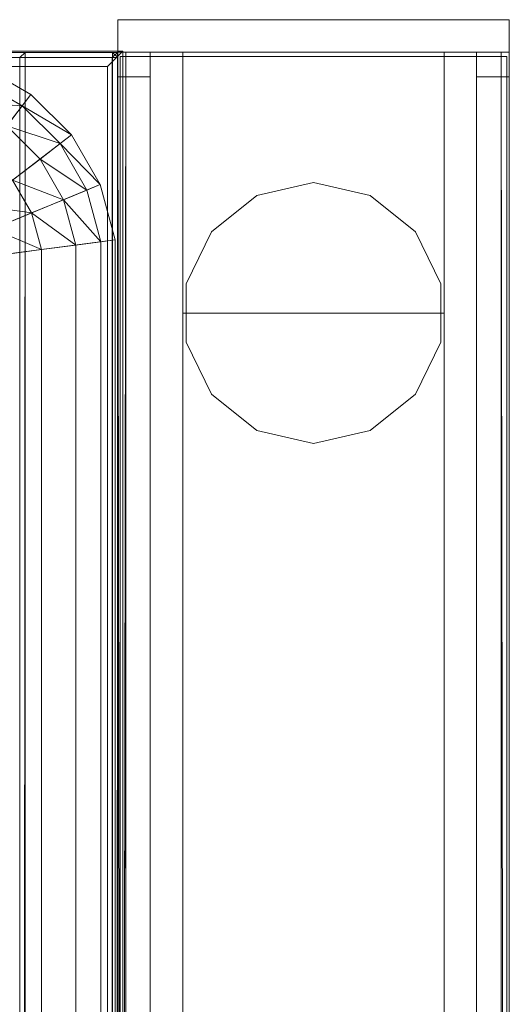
# Model space of a CAD drawing. Header units: inches. Extents: x 813 to 1305, y 19 to 194.
# Tile 875 of 875: x 1300.69 to 1304.44, y 183.42 to 190.98. Entities that reach past the tile are written whole.
import ezdxf

# ---------------------------------------------------------------- set-up
doc = ezdxf.new("R2010")
doc.units = ezdxf.units.IN
doc.header["$MEASUREMENT"] = 0
for name, color, linetype, true_color in [('CET color Grey2', 7, 'Continuous', 0x060606), ('CET color Grey59', 7, 'Continuous', 0x959796), ('CET color Grey80', 7, 'Continuous', 0xcbcdcc), ('CET color Grey98', 7, 'Continuous', 0xfafafa), ('CET color NavajoWhite4', 7, 'Continuous', 0x81775f)]:
    doc.layers.add(name, color=color, linetype=linetype, true_color=true_color)
doc.layers.add('CET Default', color=7, linetype='Continuous')

# ---------------------------------------------------------------- blocks, each defined once
blk = doc.blocks.new('*C264')
at = {"layer": 'CET color Grey2', "linetype": 'Continuous', "lineweight": 0}
for points, invisible_edges in [([(40, 2.5, 32.1525), (2, 2.5, 32.1525), (2, 2.5, 34.0275), (40, 2.5, 32.1525)], 4), ([(40, 2.5, 32.1525), (2, 2.5, 34.0275), (40, 2.5, 34.0275), (40, 2.5, 32.1525)], 9), ([(2, 2.5, 32.1525), (40, 2.5, 32.1525), (40, 0.5, 32.1525), (2, 2.5, 32.1525)], 4), ([(2, 2.5, 32.1525), (40, 0.5, 32.1525), (2, 0.5, 32.1525), (2, 2.5, 32.1525)], 9), ([(2, 0.5, 34.0275), (40, 0.5, 34.0275), (40, 2.5, 34.0275), (2, 0.5, 34.0275)], 4), ([(2, 0.5, 34.0275), (40, 2.5, 34.0275), (2, 2.5, 34.0275), (2, 0.5, 34.0275)], 9), ([(40, 2.5, 48.4213), (2, 2.5, 48.4213), (2, 2.5, 49.4213), (40, 2.5, 48.4213)], 4), ([(40, 2.5, 48.4213), (2, 2.5, 49.4213), (40, 2.5, 49.4213), (40, 2.5, 48.4213)], 9), ([(2, 2.5, 48.4213), (40, 2.5, 48.4213), (40, 0.5, 48.4213), (2, 2.5, 48.4213)], 4), ([(2, 2.5, 48.4213), (40, 0.5, 48.4213), (2, 0.5, 48.4213), (2, 2.5, 48.4213)], 9), ([(2, 0.5, 49.4213), (40, 0.5, 49.4213), (40, 2.5, 49.4213), (2, 0.5, 49.4213)], 4), ([(2, 0.5, 49.4213), (40, 2.5, 49.4213), (2, 2.5, 49.4213), (2, 0.5, 49.4213)], 9), ([(40, 2.5, 8.59), (2, 2.5, 8.59), (2, 2.5, 9.59), (40, 2.5, 8.59)], 4), ([(40, 2.5, 8.59), (2, 2.5, 9.59), (40, 2.5, 9.59), (40, 2.5, 8.59)], 9), ([(2, 2.5, 8.59), (40, 2.5, 8.59), (40, 0.5, 8.59), (2, 2.5, 8.59)], 4), ([(2, 2.5, 8.59), (40, 0.5, 8.59), (2, 0.5, 8.59), (2, 2.5, 8.59)], 9), ([(2, 0.5, 9.59), (40, 0.5, 9.59), (40, 2.5, 9.59), (2, 0.5, 9.59)], 4), ([(2, 0.5, 9.59), (40, 2.5, 9.59), (2, 2.5, 9.59), (2, 0.5, 9.59)], 9), ([(40, 2.5, 0.5), (2, 2.5, 0.5), (2, 2.5, 1.5), (40, 2.5, 0.5)], 4), ([(40, 2.5, 0.5), (2, 2.5, 1.5), (40, 2.5, 1.5), (40, 2.5, 0.5)], 9), ([(2, 2.5, 0.5), (40, 2.5, 0.5), (40, 0.5, 0.5), (2, 2.5, 0.5)], 4), ([(2, 2.5, 0.5), (40, 0.5, 0.5), (2, 0.5, 0.5), (2, 2.5, 0.5)], 9), ([(2, 0.5, 1.5), (40, 0.5, 1.5), (40, 2.5, 1.5), (2, 0.5, 1.5)], 4), ([(2, 0.5, 1.5), (40, 2.5, 1.5), (2, 2.5, 1.5), (2, 0.5, 1.5)], 9), ([(40, 0.5, 32.1525), (40, 2.5, 32.1525), (40, 2.5, 34.0275), (40, 0.5, 32.1525)], 4), ([(40, 0.5, 32.1525), (40, 2.5, 34.0275), (40, 0.5, 34.0275), (40, 0.5, 32.1525)], 9), ([(42, 2.5, 0.5), (40, 2.5, 0.5), (40, 2.5, 49.4213), (42, 2.5, 0.5)], 4), ([(42, 2.5, 0.5), (40, 2.5, 49.4213), (42, 2.5, 49.4213), (42, 2.5, 0.5)], 9), ([(40, 2.5, 0.5), (40, 0.5, 0.5), (40, 0.5, 49.4213), (40, 2.5, 0.5)], 4), ([(40, 2.5, 0.5), (40, 0.5, 49.4213), (40, 2.5, 49.4213), (40, 2.5, 0.5)], 9), ([(40, 2.5, 0.5), (42, 2.5, 0.5), (42, 0.5, 0.5), (40, 2.5, 0.5)], 4), ([(40, 2.5, 0.5), (42, 0.5, 0.5), (40, 0.5, 0.5), (40, 2.5, 0.5)], 9), ([(40, 0.5, 49.4213), (42, 0.5, 49.4213), (42, 2.5, 49.4213), (40, 0.5, 49.4213)], 4), ([(40, 0.5, 49.4213), (42, 2.5, 49.4213), (40, 2.5, 49.4213), (40, 0.5, 49.4213)], 9), ([(40, 0.5, 48.4213), (40, 2.5, 48.4213), (40, 2.5, 49.4213), (40, 0.5, 48.4213)], 4), ([(40, 0.5, 48.4213), (40, 2.5, 49.4213), (40, 0.5, 49.4213), (40, 0.5, 48.4213)], 9), ([(40, 0.5, 8.59), (40, 2.5, 8.59), (40, 2.5, 9.59), (40, 0.5, 8.59)], 4), ([(40, 0.5, 8.59), (40, 2.5, 9.59), (40, 0.5, 9.59), (40, 0.5, 8.59)], 9), ([(40, 0.5, 0.5), (40, 2.5, 0.5), (40, 2.5, 1.5), (40, 0.5, 0.5)], 4), ([(40, 0.5, 0.5), (40, 2.5, 1.5), (40, 0.5, 1.5), (40, 0.5, 0.5)], 9), ([(42, 0.5, 0.5), (42, 2.5, 0.5), (42, 2.5, 49.4213), (42, 0.5, 0.5)], 4), ([(42, 0.5, 0.5), (42, 2.5, 49.4213), (42, 0.5, 49.4213), (42, 0.5, 0.5)], 9), ([(39.3765, 2.2818, 0), (39.7775, 2.4749, 0), (41, 1.5, 0), (39.3765, 2.2818, 0)], 6), ([(41, 1.5, 0.5), (39.7775, 2.4749, 0.5), (39.3765, 2.2818, 0.5), (41, 1.5, 0.5)], 13), ([(39.3765, 2.2818, 0), (39.7775, 2.4749, 0.5), (39.7775, 2.4749, 0), (39.3765, 2.2818, 0)], 9), ([(39.3765, 2.2818, 0), (39.3765, 2.2818, 0.5), (39.7775, 2.4749, 0.5), (39.3765, 2.2818, 0)], 4), ([(39.7775, 2.4749, 0), (40.2226, 2.4749, 0), (41, 1.5, 0), (39.7775, 2.4749, 0)], 6), ([(41, 1.5, 0.5), (40.2226, 2.4749, 0.5), (39.7775, 2.4749, 0.5), (41, 1.5, 0.5)], 13), ([(39.7775, 2.4749, 0), (40.2226, 2.4749, 0.5), (40.2226, 2.4749, 0), (39.7775, 2.4749, 0)], 9), ([(39.7775, 2.4749, 0), (39.7775, 2.4749, 0.5), (40.2226, 2.4749, 0.5), (39.7775, 2.4749, 0)], 4), ([(40.2226, 2.4749, 0), (40.6235, 2.2818, 0), (41, 1.5, 0), (40.2226, 2.4749, 0)], 6), ([(41, 1.5, 0.5), (40.6235, 2.2818, 0.5), (40.2226, 2.4749, 0.5), (41, 1.5, 0.5)], 13), ([(40.2226, 2.4749, 0), (40.6235, 2.2818, 0.5), (40.6235, 2.2818, 0), (40.2226, 2.4749, 0)], 9), ([(40.2226, 2.4749, 0), (40.2226, 2.4749, 0.5), (40.6235, 2.2818, 0.5), (40.2226, 2.4749, 0)], 4), ([(39.0991, 1.9339, 0), (39.3765, 2.2818, 0), (41, 1.5, 0), (39.0991, 1.9339, 0)], 6), ([(41, 1.5, 0.5), (39.3765, 2.2818, 0.5), (39.0991, 1.9339, 0.5), (41, 1.5, 0.5)], 13), ([(39.0991, 1.9339, 0), (39.3765, 2.2818, 0.5), (39.3765, 2.2818, 0), (39.0991, 1.9339, 0)], 9), ([(39.0991, 1.9339, 0), (39.0991, 1.9339, 0.5), (39.3765, 2.2818, 0.5), (39.0991, 1.9339, 0)], 4), ([(40.6235, 2.2818, 0), (40.901, 1.9339, 0), (41, 1.5, 0), (40.6235, 2.2818, 0)], 4), ([(41, 1.5, 0.5), (40.901, 1.9339, 0.5), (40.6235, 2.2818, 0.5), (41, 1.5, 0.5)], 4), ([(40.6235, 2.2818, 0), (40.901, 1.9339, 0.5), (40.901, 1.9339, 0), (40.6235, 2.2818, 0)], 9), ([(40.6235, 2.2818, 0), (40.6235, 2.2818, 0.5), (40.901, 1.9339, 0.5), (40.6235, 2.2818, 0)], 4), ([(39, 1.5, 0), (39.0991, 1.9339, 0), (41, 1.5, 0), (39, 1.5, 0)], 6), ([(41, 1.5, 0.5), (39.0991, 1.9339, 0.5), (39, 1.5, 0.5), (41, 1.5, 0.5)], 13), ([(39, 1.5, 0), (39.0991, 1.9339, 0.5), (39.0991, 1.9339, 0), (39, 1.5, 0)], 9), ([(39, 1.5, 0), (39, 1.5, 0.5), (39.0991, 1.9339, 0.5), (39, 1.5, 0)], 4), ([(40.901, 1.9339, 0), (41, 1.5, 0.5), (41, 1.5, 0), (40.901, 1.9339, 0)], 9), ([(40.901, 1.9339, 0), (40.901, 1.9339, 0.5), (41, 1.5, 0.5), (40.901, 1.9339, 0)], 4), ([(39.0991, 1.0661, 0), (39, 1.5, 0), (41, 1.5, 0), (39.0991, 1.0661, 0)], 6), ([(41, 1.5, 0.5), (39, 1.5, 0.5), (39.0991, 1.0661, 0.5), (41, 1.5, 0.5)], 13), ([(39.0991, 1.0661, 0), (39, 1.5, 0.5), (39, 1.5, 0), (39.0991, 1.0661, 0)], 9), ([(39.0991, 1.0661, 0), (39.0991, 1.0661, 0.5), (39, 1.5, 0.5), (39.0991, 1.0661, 0)], 4), ([(39.3765, 0.7182, 0), (39.0991, 1.0661, 0), (41, 1.5, 0), (39.3765, 0.7182, 0)], 6), ([(41, 1.5, 0.5), (39.0991, 1.0661, 0.5), (39.3765, 0.7182, 0.5), (41, 1.5, 0.5)], 13), ([(39.7775, 0.5251, 0), (39.3765, 0.7182, 0), (41, 1.5, 0), (39.7775, 0.5251, 0)], 6), ([(41, 1.5, 0.5), (39.3765, 0.7182, 0.5), (39.7775, 0.5251, 0.5), (41, 1.5, 0.5)], 13), ([(40.2226, 0.5251, 0), (39.7775, 0.5251, 0), (41, 1.5, 0), (40.2226, 0.5251, 0)], 6), ([(41, 1.5, 0.5), (39.7775, 0.5251, 0.5), (40.2226, 0.5251, 0.5), (41, 1.5, 0.5)], 13), ([(40.6235, 0.7182, 0), (40.2226, 0.5251, 0), (41, 1.5, 0), (40.6235, 0.7182, 0)], 6), ([(41, 1.5, 0.5), (40.2226, 0.5251, 0.5), (40.6235, 0.7182, 0.5), (41, 1.5, 0.5)], 13), ([(40.901, 1.0661, 0), (40.6235, 0.7182, 0), (41, 1.5, 0), (40.901, 1.0661, 0)], 2), ([(41, 1.5, 0.5), (40.6235, 0.7182, 0.5), (40.901, 1.0661, 0.5), (41, 1.5, 0.5)], 9), ([(41, 1.5, 0), (41, 1.5, 0.5), (40.901, 1.0661, 0.5), (41, 1.5, 0)], 4), ([(41, 1.5, 0), (40.901, 1.0661, 0.5), (40.901, 1.0661, 0), (41, 1.5, 0)], 9), ([(39.3765, 0.7182, 0), (39.0991, 1.0661, 0.5), (39.0991, 1.0661, 0), (39.3765, 0.7182, 0)], 9), ([(39.3765, 0.7182, 0), (39.3765, 0.7182, 0.5), (39.0991, 1.0661, 0.5), (39.3765, 0.7182, 0)], 4), ([(40.901, 1.0661, 0), (40.6235, 0.7182, 0.5), (40.6235, 0.7182, 0), (40.901, 1.0661, 0)], 9), ([(40.901, 1.0661, 0), (40.901, 1.0661, 0.5), (40.6235, 0.7182, 0.5), (40.901, 1.0661, 0)], 4), ([(39.7775, 0.5251, 0), (39.3765, 0.7182, 0.5), (39.3765, 0.7182, 0), (39.7775, 0.5251, 0)], 9), ([(39.7775, 0.5251, 0), (39.7775, 0.5251, 0.5), (39.3765, 0.7182, 0.5), (39.7775, 0.5251, 0)], 4), ([(40.6235, 0.7182, 0), (40.2226, 0.5251, 0.5), (40.2226, 0.5251, 0), (40.6235, 0.7182, 0)], 9), ([(40.6235, 0.7182, 0), (40.6235, 0.7182, 0.5), (40.2226, 0.5251, 0.5), (40.6235, 0.7182, 0)], 4), ([(2, 0.5, 32.1525), (40, 0.5, 32.1525), (40, 0.5, 34.0275), (2, 0.5, 32.1525)], 4), ([(2, 0.5, 32.1525), (40, 0.5, 34.0275), (2, 0.5, 34.0275), (2, 0.5, 32.1525)], 9), ([(2, 0.5, 48.4213), (40, 0.5, 48.4213), (40, 0.5, 49.4213), (2, 0.5, 48.4213)], 4), ([(2, 0.5, 48.4213), (40, 0.5, 49.4213), (2, 0.5, 49.4213), (2, 0.5, 48.4213)], 9), ([(2, 0.5, 8.59), (40, 0.5, 8.59), (40, 0.5, 9.59), (2, 0.5, 8.59)], 4), ([(2, 0.5, 8.59), (40, 0.5, 9.59), (2, 0.5, 9.59), (2, 0.5, 8.59)], 9), ([(2, 0.5, 0.5), (40, 0.5, 0.5), (40, 0.5, 1.5), (2, 0.5, 0.5)], 4), ([(2, 0.5, 0.5), (40, 0.5, 1.5), (2, 0.5, 1.5), (2, 0.5, 0.5)], 9), ([(40.2226, 0.5251, 0), (39.7775, 0.5251, 0.5), (39.7775, 0.5251, 0), (40.2226, 0.5251, 0)], 9), ([(40.2226, 0.5251, 0), (40.2226, 0.5251, 0.5), (39.7775, 0.5251, 0.5), (40.2226, 0.5251, 0)], 4), ([(40, 0.5, 0.5), (42, 0.5, 0.5), (42, 0.5, 49.4213), (40, 0.5, 0.5)], 4), ([(40, 0.5, 0.5), (42, 0.5, 49.4213), (40, 0.5, 49.4213), (40, 0.5, 0.5)], 9)]:
    blk.add_3dface(points, dxfattribs=dict(at, invisible_edges=invisible_edges))
at = {"layer": 'CET color Grey98', "linetype": 'Continuous', "lineweight": 0}
for points, invisible_edges in [([(-41.9687, 0.0197, 49.5), (41.9688, 0.0197, 49.5), (41.9688, 2.9803, 49.5), (-41.9687, 0.0197, 49.5)], 4), ([(-41.9687, 0.0197, 49.5), (41.9688, 2.9803, 49.5), (-41.9687, 2.9803, 49.5), (-41.9687, 0.0197, 49.5)], 9), ([(-41.9687, 2.9803, 49.5), (41.9688, 2.9803, 49.5), (41.9688, 2.9803, 49.25), (-41.9687, 2.9803, 49.5)], 4), ([(-41.9687, 2.9803, 49.5), (41.9688, 2.9803, 49.25), (-41.9687, 2.9803, 49.25), (-41.9687, 2.9803, 49.5)], 9), ([(-41.9687, 2.9803, 49.25), (41.9688, 2.9803, 49.25), (41.9688, 0.0197, 49.25), (-41.9687, 2.9803, 49.25)], 4), ([(-41.9687, 2.9803, 49.25), (41.9688, 0.0197, 49.25), (-41.9687, 0.0197, 49.25), (-41.9687, 2.9803, 49.25)], 9), ([(42, 3, 0.5625), (0, 3, 0.5625), (0, 3, 0.8675), (42, 3, 0.5625)], 4), ([(42, 3, 0.5625), (0, 3, 0.8675), (42, 3, 0.8675), (42, 3, 0.5625)], 9), ([(42, 3, 0.8675), (0, 3, 0.8675), (0, 2.9375, 0.93), (42, 3, 0.8675)], 4), ([(42, 3, 0.8675), (0, 2.9375, 0.93), (42, 2.9375, 0.93), (42, 3, 0.8675)], 9), ([(41.8125, 3, 1.1525), (0.1875, 3, 32.9025), (41.8125, 3, 32.9025), (41.8125, 3, 1.1525)], 9), ([(41.8125, 3, 1.1525), (0.1875, 3, 1.1525), (0.1875, 3, 32.9025), (41.8125, 3, 1.1525)], 4), ([(41.8125, 3, 33.1525), (0.1875, 3, 48.9025), (41.8125, 3, 48.9025), (41.8125, 3, 33.1525)], 9), ([(41.8125, 3, 33.1525), (0.1875, 3, 33.1525), (0.1875, 3, 48.9025), (41.8125, 3, 33.1525)], 4), ([(41.8125, 2.75, 1.09), (41.8125, 3, 32.9025), (41.8125, 2.9375, 32.965), (41.8125, 2.75, 1.09)], 13), ([(41.8125, 2.75, 1.09), (41.8125, 3, 1.1525), (41.8125, 3, 32.9025), (41.8125, 2.75, 1.09)], 13), ([(41.8125, 2.75, 1.09), (41.8125, 2.9375, 1.09), (41.8125, 3, 1.1525), (41.8125, 2.75, 1.09)], 4), ([(41.8125, 2.75, 33.09), (41.8125, 3, 48.9025), (41.8125, 2.9375, 48.965), (41.8125, 2.75, 33.09)], 13), ([(41.8125, 2.75, 33.09), (41.8125, 3, 33.1525), (41.8125, 3, 48.9025), (41.8125, 2.75, 33.09)], 13), ([(41.8125, 2.75, 33.09), (41.8125, 2.9375, 33.09), (41.8125, 3, 33.1525), (41.8125, 2.75, 33.09)], 4), ([(42, 2.9375, 0.93), (0, 2.9375, 0.93), (0, 2.75, 0.93), (42, 2.9375, 0.93)], 4), ([(42, 2.9375, 0.93), (0, 2.75, 0.93), (42, 2.75, 0.93), (42, 2.9375, 0.93)], 9), ([(42, 2.75, 0.5), (0, 2.75, 0.5), (0, 2.9375, 0.5), (42, 2.75, 0.5)], 4), ([(42, 2.75, 0.5), (0, 2.9375, 0.5), (42, 2.9375, 0.5), (42, 2.75, 0.5)], 9), ([(41.8125, 2.75, 1.09), (0.1875, 2.9375, 1.09), (41.8125, 2.9375, 1.09), (41.8125, 2.75, 1.09)], 9), ([(41.8125, 2.75, 1.09), (0.1875, 2.75, 1.09), (0.1875, 2.9375, 1.09), (41.8125, 2.75, 1.09)], 4), ([(41.8125, 2.9375, 32.965), (0.1875, 2.75, 32.965), (41.8125, 2.75, 32.965), (41.8125, 2.9375, 32.965)], 9), ([(41.8125, 2.9375, 32.965), (0.1875, 2.9375, 32.965), (0.1875, 2.75, 32.965), (41.8125, 2.9375, 32.965)], 4), ([(41.8125, 2.75, 33.09), (0.1875, 2.9375, 33.09), (41.8125, 2.9375, 33.09), (41.8125, 2.75, 33.09)], 9), ([(41.8125, 2.75, 33.09), (0.1875, 2.75, 33.09), (0.1875, 2.9375, 33.09), (41.8125, 2.75, 33.09)], 4), ([(41.8125, 2.9375, 48.965), (0.1875, 2.75, 48.965), (41.8125, 2.75, 48.965), (41.8125, 2.9375, 48.965)], 9), ([(41.8125, 2.9375, 48.965), (0.1875, 2.9375, 48.965), (0.1875, 2.75, 48.965), (41.8125, 2.9375, 48.965)], 4), ([(41.8125, 2.75, 1.09), (41.8125, 2.9375, 32.965), (41.8125, 2.75, 32.965), (41.8125, 2.75, 1.09)], 9), ([(41.8125, 2.75, 33.09), (41.8125, 2.9375, 48.965), (41.8125, 2.75, 48.965), (41.8125, 2.75, 33.09)], 9), ([(42, 2.75, 0.93), (0, 2.75, 0.93), (0, 2.75, 0.5), (42, 2.75, 0.93)], 4), ([(42, 2.75, 0.93), (0, 2.75, 0.5), (42, 2.75, 0.5), (42, 2.75, 0.93)], 9), ([(41.8125, 2.75, 32.965), (0.1875, 2.75, 1.09), (41.8125, 2.75, 1.09), (41.8125, 2.75, 32.965)], 9), ([(41.8125, 2.75, 32.965), (0.1875, 2.75, 32.965), (0.1875, 2.75, 1.09), (41.8125, 2.75, 32.965)], 4), ([(41.8125, 2.75, 48.965), (0.1875, 2.75, 33.09), (41.8125, 2.75, 33.09), (41.8125, 2.75, 48.965)], 9), ([(41.8125, 2.75, 48.965), (0.1875, 2.75, 48.965), (0.1875, 2.75, 33.09), (41.8125, 2.75, 48.965)], 4), ([(0, 0.0625, 0.93), (42, 0.0625, 0.93), (42, 0.25, 0.93), (0, 0.0625, 0.93)], 4), ([(0, 0.0625, 0.93), (42, 0.25, 0.93), (0, 0.25, 0.93), (0, 0.0625, 0.93)], 9), ([(0, 0.25, 0.93), (42, 0.25, 0.93), (42, 0.25, 0.5), (0, 0.25, 0.93)], 4), ([(0, 0.25, 0.93), (42, 0.25, 0.5), (0, 0.25, 0.5), (0, 0.25, 0.93)], 9), ([(0, 0.25, 0.5), (42, 0.25, 0.5), (42, 0.0625, 0.5), (0, 0.25, 0.5)], 4), ([(0, 0.25, 0.5), (42, 0.0625, 0.5), (0, 0.0625, 0.5), (0, 0.25, 0.5)], 9), ([(0.1875, 0.25, 1.09), (41.8125, 0.0625, 1.09), (0.1875, 0.0625, 1.09), (0.1875, 0.25, 1.09)], 9), ([(0.1875, 0.25, 1.09), (41.8125, 0.25, 1.09), (41.8125, 0.0625, 1.09), (0.1875, 0.25, 1.09)], 4), ([(0.1875, 0.0625, 32.965), (41.8125, 0.25, 32.965), (0.1875, 0.25, 32.965), (0.1875, 0.0625, 32.965)], 9), ([(0.1875, 0.0625, 32.965), (41.8125, 0.0625, 32.965), (41.8125, 0.25, 32.965), (0.1875, 0.0625, 32.965)], 4), ([(0.1875, 0.25, 32.965), (41.8125, 0.25, 1.09), (0.1875, 0.25, 1.09), (0.1875, 0.25, 32.965)], 9), ([(0.1875, 0.25, 32.965), (41.8125, 0.25, 32.965), (41.8125, 0.25, 1.09), (0.1875, 0.25, 32.965)], 4), ([(0.1875, 0.25, 33.09), (41.8125, 0.0625, 33.09), (0.1875, 0.0625, 33.09), (0.1875, 0.25, 33.09)], 9), ([(0.1875, 0.25, 33.09), (41.8125, 0.25, 33.09), (41.8125, 0.0625, 33.09), (0.1875, 0.25, 33.09)], 4), ([(0.1875, 0.0625, 48.965), (41.8125, 0.25, 48.965), (0.1875, 0.25, 48.965), (0.1875, 0.0625, 48.965)], 9), ([(0.1875, 0.0625, 48.965), (41.8125, 0.0625, 48.965), (41.8125, 0.25, 48.965), (0.1875, 0.0625, 48.965)], 4), ([(0.1875, 0.25, 48.965), (41.8125, 0.25, 33.09), (0.1875, 0.25, 33.09), (0.1875, 0.25, 48.965)], 9), ([(0.1875, 0.25, 48.965), (41.8125, 0.25, 48.965), (41.8125, 0.25, 33.09), (0.1875, 0.25, 48.965)], 4), ([(41.8125, 0, 1.1525), (41.8125, 0.0625, 1.09), (41.8125, 0.25, 1.09), (41.8125, 0, 1.1525)], 4), ([(41.8125, 0, 32.9025), (41.8125, 0, 1.1525), (41.8125, 0.25, 1.09), (41.8125, 0, 32.9025)], 6), ([(41.8125, 0.0625, 32.965), (41.8125, 0, 32.9025), (41.8125, 0.25, 1.09), (41.8125, 0.0625, 32.965)], 6), ([(41.8125, 0.25, 32.965), (41.8125, 0.0625, 32.965), (41.8125, 0.25, 1.09), (41.8125, 0.25, 32.965)], 2), ([(41.8125, 0, 33.1525), (41.8125, 0.0625, 33.09), (41.8125, 0.25, 33.09), (41.8125, 0, 33.1525)], 4), ([(41.8125, 0, 48.9025), (41.8125, 0, 33.1525), (41.8125, 0.25, 33.09), (41.8125, 0, 48.9025)], 6), ([(41.8125, 0.0625, 48.965), (41.8125, 0, 48.9025), (41.8125, 0.25, 33.09), (41.8125, 0.0625, 48.965)], 6), ([(41.8125, 0.25, 48.965), (41.8125, 0.0625, 48.965), (41.8125, 0.25, 33.09), (41.8125, 0.25, 48.965)], 2), ([(-41.9687, 0.0197, 49.25), (41.9688, 0.0197, 49.25), (41.9688, 0.0197, 49.5), (-41.9687, 0.0197, 49.25)], 4), ([(-41.9687, 0.0197, 49.25), (41.9688, 0.0197, 49.5), (-41.9687, 0.0197, 49.5), (-41.9687, 0.0197, 49.25)], 9), ([(0, 0, 0.8675), (42, 0, 0.8675), (42, 0.0625, 0.93), (0, 0, 0.8675)], 4), ([(0, 0, 0.8675), (42, 0.0625, 0.93), (0, 0.0625, 0.93), (0, 0, 0.8675)], 9), ([(0, 0.0625, 0.5), (42, 0.0625, 0.5), (42, 0, 0.5625), (0, 0.0625, 0.5)], 4), ([(0, 0.0625, 0.5), (42, 0, 0.5625), (0, 0, 0.5625), (0, 0.0625, 0.5)], 9), ([(0, 0, 0.5625), (42, 0, 0.5625), (42, 0, 0.8675), (0, 0, 0.5625)], 4), ([(0, 0, 0.5625), (42, 0, 0.8675), (0, 0, 0.8675), (0, 0, 0.5625)], 9), ([(0.1875, 0.0625, 1.09), (41.8125, 0, 1.1525), (0.1875, 0, 1.1525), (0.1875, 0.0625, 1.09)], 9), ([(0.1875, 0.0625, 1.09), (41.8125, 0.0625, 1.09), (41.8125, 0, 1.1525), (0.1875, 0.0625, 1.09)], 4), ([(0.1875, 0, 32.9025), (41.8125, 0.0625, 32.965), (0.1875, 0.0625, 32.965), (0.1875, 0, 32.9025)], 9), ([(0.1875, 0, 32.9025), (41.8125, 0, 32.9025), (41.8125, 0.0625, 32.965), (0.1875, 0, 32.9025)], 4), ([(0.1875, 0.0625, 33.09), (41.8125, 0, 33.1525), (0.1875, 0, 33.1525), (0.1875, 0.0625, 33.09)], 9), ([(0.1875, 0.0625, 33.09), (41.8125, 0.0625, 33.09), (41.8125, 0, 33.1525), (0.1875, 0.0625, 33.09)], 4), ([(0.1875, 0, 1.1525), (41.8125, 0, 1.1525), (41.8125, 0, 32.9025), (0.1875, 0, 1.1525)], 4), ([(0.1875, 0, 33.1525), (41.8125, 0, 48.9025), (0.1875, 0, 48.9025), (0.1875, 0, 33.1525)], 9), ([(0.1875, 0, 33.1525), (41.8125, 0, 33.1525), (41.8125, 0, 48.9025), (0.1875, 0, 33.1525)], 4), ([(0.1875, 0, 1.1525), (41.8125, 0, 32.9025), (0.1875, 0, 32.9025), (0.1875, 0, 1.1525)], 9)]:
    blk.add_3dface(points, dxfattribs=dict(at, invisible_edges=invisible_edges))
for points in [[(42, 2.9375, 0.5), (0, 2.9375, 0.5), (0, 3, 0.5625), (42, 2.9375, 0.5)], [(42, 2.9375, 0.5), (0, 3, 0.5625), (42, 3, 0.5625), (42, 2.9375, 0.5)], [(41.8125, 2.9375, 1.09), (0.1875, 3, 1.1525), (41.8125, 3, 1.1525), (41.8125, 2.9375, 1.09)], [(41.8125, 2.9375, 1.09), (0.1875, 2.9375, 1.09), (0.1875, 3, 1.1525), (41.8125, 2.9375, 1.09)], [(41.8125, 3, 32.9025), (0.1875, 2.9375, 32.965), (41.8125, 2.9375, 32.965), (41.8125, 3, 32.9025)], [(41.8125, 3, 32.9025), (0.1875, 3, 32.9025), (0.1875, 2.9375, 32.965), (41.8125, 3, 32.9025)], [(41.8125, 2.9375, 33.09), (0.1875, 3, 33.1525), (41.8125, 3, 33.1525), (41.8125, 2.9375, 33.09)], [(41.8125, 2.9375, 33.09), (0.1875, 2.9375, 33.09), (0.1875, 3, 33.1525), (41.8125, 2.9375, 33.09)], [(41.8125, 3, 48.9025), (0.1875, 2.9375, 48.965), (41.8125, 2.9375, 48.965), (41.8125, 3, 48.9025)], [(41.8125, 3, 48.9025), (0.1875, 3, 48.9025), (0.1875, 2.9375, 48.965), (41.8125, 3, 48.9025)], [(0.1875, 0, 48.9025), (41.8125, 0.0625, 48.965), (0.1875, 0.0625, 48.965), (0.1875, 0, 48.9025)], [(0.1875, 0, 48.9025), (41.8125, 0, 48.9025), (41.8125, 0.0625, 48.965), (0.1875, 0, 48.9025)]]:
    blk.add_3dface(points, dxfattribs=at)
blk = doc.blocks.new('*C274')
at = {"layer": 'CET Default', "linetype": 'Continuous', "lineweight": 0, "rotation": 89.9999999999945}
blk.add_blockref('*C264', (505.7222, 961.8549), dxfattribs=at)
blk = doc.blocks.new('*C291')
at = {"layer": 'CET color Grey98', "linetype": 'Continuous', "lineweight": 0}
for points, invisible_edges in [([(0, 3, 49.5), (0.25, 3, 49.5), (0, 3, 0.5), (0, 3, 49.5)], 2), ([(0.25, 3, 49.5), (0.25, 3, 0.5), (0, 3, 0.5), (0.25, 3, 49.5)], 4), ([(0, 0, 49.5), (0, 3, 49.5), (0, 0, 0.5), (0, 0, 49.5)], 2), ([(0, 3, 49.5), (0, 3, 0.5), (0, 0, 0.5), (0, 3, 49.5)], 4), ([(0, 0, 0.5), (0.25, 3, 0.5), (0.25, 0, 0.5), (0, 0, 0.5)], 9), ([(0, 0, 0.5), (0, 3, 0.5), (0.25, 3, 0.5), (0, 0, 0.5)], 4), ([(0.25, 3, 49.5), (0, 3, 49.5), (0, 0, 49.5), (0.25, 3, 49.5)], 4), ([(0.25, 0, 49.5), (0.25, 3, 49.5), (0, 0, 49.5), (0.25, 0, 49.5)], 2), ([(0.25, 3, 49.5), (0.25, 0, 49.5), (0.25, 3, 0.5), (0.25, 3, 49.5)], 2), ([(0.25, 0, 49.5), (0.25, 0, 0.5), (0.25, 3, 0.5), (0.25, 0, 49.5)], 4), ([(0.25, 0, 49.5), (0, 0, 49.5), (0.25, 0, 0.5), (0.25, 0, 49.5)], 2), ([(0, 0, 49.5), (0, 0, 0.5), (0.25, 0, 0.5), (0, 0, 49.5)], 4)]:
    blk.add_3dface(points, dxfattribs=dict(at, invisible_edges=invisible_edges))
blk = doc.blocks.new('*C292')
at = {"layer": 'CET Default', "linetype": 'Continuous', "lineweight": 0, "rotation": 89.9999999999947}
blk.add_blockref('*C291', (505.7222, 1003.8549), dxfattribs=at)
blk = doc.blocks.new('*C239')
at = {"layer": 'CET color Grey80', "linetype": 'Continuous', "lineweight": 0}
for points, invisible_edges in [([(0.001, 15.92, 1.341), (0.001, 15.92, 27.964), (0.041, 15.96, 27.924), (0.001, 15.92, 1.341)], 4), ([(0.001, 15.92, 1.341), (0.041, 15.96, 27.924), (0.041, 15.96, 1.381), (0.001, 15.92, 1.341)], 9), ([(0.001, 15.92, 27.964), (59.959, 15.92, 27.964), (59.919, 15.96, 27.924), (0.001, 15.92, 27.964)], 4), ([(0.001, 15.92, 27.964), (59.919, 15.96, 27.924), (0.041, 15.96, 27.924), (0.001, 15.92, 27.964)], 9), ([(0.041, 0.041, 1.34), (0.041, 15.919, 1.34), (0.001, 15.959, 1.3), (0.041, 0.041, 1.34)], 4), ([(0.041, 0.041, 1.34), (0.001, 15.959, 1.3), (0.001, 0.001, 1.3), (0.041, 0.041, 1.34)], 9), ([(0.001, 0.001, 1.3), (0.001, 15.959, 1.3), (0.001, 15.959, 0.63), (0.001, 0.001, 1.3)], 4), ([(0.001, 0.001, 1.3), (0.001, 15.959, 0.63), (0.001, 0.001, 0.63), (0.001, 0.001, 1.3)], 9), ([(0.001, 0.001, 0.63), (0.001, 15.959, 0.63), (0.041, 15.919, 0.59), (0.001, 0.001, 0.63)], 4), ([(0.041, 15.919, 1.34), (59.959, 15.959, 1.3), (0.001, 15.959, 1.3), (0.041, 15.919, 1.34)], 9), ([(0.001, 15.959, 1.3), (59.959, 15.959, 1.3), (59.959, 15.959, 0.63), (0.001, 15.959, 1.3)], 4), ([(0.001, 15.959, 1.3), (59.959, 15.959, 0.63), (0.001, 15.959, 0.63), (0.001, 15.959, 1.3)], 9), ([(0.001, 15.959, 0.63), (59.959, 15.959, 0.63), (59.919, 15.919, 0.59), (0.001, 15.959, 0.63)], 4), ([(0.001, 15.959, 0.63), (59.919, 15.919, 0.59), (0.041, 15.919, 0.59), (0.001, 15.959, 0.63)], 9), ([(0.041, 15.96, 1.381), (59.919, 15.96, 27.924), (59.919, 15.96, 1.381), (0.041, 15.96, 1.381)], 9), ([(0.041, 15.96, 1.381), (0.041, 15.96, 27.924), (59.919, 15.96, 27.924), (0.041, 15.96, 1.381)], 4), ([(0.041, 15.96, 1.381), (0.041, 15.96, 27.924), (0.041, 15.21, 27.924), (0.041, 15.96, 1.381)], 4), ([(0.041, 15.96, 1.381), (0.041, 15.21, 27.924), (0.041, 15.21, 1.381), (0.041, 15.96, 1.381)], 9), ([(0.041, 15.96, 27.924), (59.919, 15.96, 27.924), (59.919, 15.21, 27.924), (0.041, 15.96, 27.924)], 4), ([(0.041, 15.96, 27.924), (59.919, 15.21, 27.924), (0.041, 15.21, 27.924), (0.041, 15.96, 27.924)], 9), ([(59.919, 15.96, 1.381), (0.041, 15.96, 1.381), (0.041, 15.21, 1.381), (59.919, 15.96, 1.381)], 4), ([(59.919, 15.96, 1.381), (0.041, 15.21, 1.381), (59.919, 15.21, 1.381), (59.919, 15.96, 1.381)], 9), ([(0.041, 15.919, 1.34), (59.919, 15.919, 1.34), (59.959, 15.959, 1.3), (0.041, 15.919, 1.34)], 4), ([(0.001, 15.25, 1.341), (0.001, 15.25, 27.964), (0.001, 15.92, 27.964), (0.001, 15.25, 1.341)], 4), ([(0.001, 15.25, 1.341), (0.001, 15.92, 27.964), (0.001, 15.92, 1.341), (0.001, 15.25, 1.341)], 9), ([(0.001, 15.25, 27.964), (59.959, 15.25, 27.964), (59.959, 15.92, 27.964), (0.001, 15.25, 27.964)], 4), ([(0.001, 15.25, 27.964), (59.959, 15.92, 27.964), (0.001, 15.92, 27.964), (0.001, 15.25, 27.964)], 9), ([(59.959, 15.25, 1.341), (0.001, 15.25, 1.341), (0.001, 15.92, 1.341), (59.959, 15.25, 1.341)], 4), ([(59.959, 15.25, 1.341), (0.001, 15.92, 1.341), (59.959, 15.92, 1.341), (59.959, 15.25, 1.341)], 9), ([(0.001, 0.001, 0.63), (0.041, 15.919, 0.59), (0.041, 0.041, 0.59), (0.001, 0.001, 0.63)], 9), ([(0.041, 0.041, 1.34), (59.919, 0.041, 1.34), (59.919, 15.919, 1.34), (0.041, 0.041, 1.34)], 4), ([(0.041, 0.041, 1.34), (59.919, 15.919, 1.34), (0.041, 15.919, 1.34), (0.041, 0.041, 1.34)], 9), ([(0.041, 0.041, 0.59), (59.919, 15.919, 0.59), (59.919, 0.041, 0.59), (0.041, 0.041, 0.59)], 9), ([(0.041, 0.041, 0.59), (0.041, 15.919, 0.59), (59.919, 15.919, 0.59), (0.041, 0.041, 0.59)], 4), ([(0.041, 0.041, 0.59), (0.041, 15.919, 0.59), (0.041, 15.919, 1.34), (0.041, 0.041, 0.59)], 4), ([(0.041, 0.041, 0.59), (0.041, 15.919, 1.34), (0.041, 0.041, 1.34), (0.041, 0.041, 0.59)], 9), ([(0.041, 15.919, 0.59), (59.919, 15.919, 0.59), (59.919, 15.919, 1.34), (0.041, 15.919, 0.59)], 4), ([(0.041, 15.919, 0.59), (59.919, 15.919, 1.34), (0.041, 15.919, 1.34), (0.041, 15.919, 0.59)], 9), ([(0.041, 15.21, 1.381), (0.041, 15.21, 27.924), (0.001, 15.25, 27.964), (0.041, 15.21, 1.381)], 4), ([(0.041, 15.21, 1.381), (0.001, 15.25, 27.964), (0.001, 15.25, 1.341), (0.041, 15.21, 1.381)], 9), ([(0.041, 15.21, 27.924), (59.959, 15.25, 27.964), (0.001, 15.25, 27.964), (0.041, 15.21, 27.924)], 9), ([(0.041, 15.21, 27.924), (59.919, 15.21, 27.924), (59.959, 15.25, 27.964), (0.041, 15.21, 27.924)], 4), ([(0.041, 15.21, 1.381), (59.919, 15.21, 1.381), (59.919, 15.21, 27.924), (0.041, 15.21, 1.381)], 4), ([(0.041, 15.21, 1.381), (59.919, 15.21, 27.924), (0.041, 15.21, 27.924), (0.041, 15.21, 1.381)], 9)]:
    blk.add_3dface(points, dxfattribs=dict(at, invisible_edges=invisible_edges))
for points in [[(59.959, 15.92, 1.341), (0.001, 15.92, 1.341), (0.041, 15.96, 1.381), (59.959, 15.92, 1.341)], [(59.959, 15.92, 1.341), (0.041, 15.96, 1.381), (59.919, 15.96, 1.381), (59.959, 15.92, 1.341)], [(59.919, 15.21, 1.381), (0.041, 15.21, 1.381), (0.001, 15.25, 1.341), (59.919, 15.21, 1.381)], [(59.919, 15.21, 1.381), (0.001, 15.25, 1.341), (59.959, 15.25, 1.341), (59.919, 15.21, 1.381)]]:
    blk.add_3dface(points, dxfattribs=at)
blk = doc.blocks.new('*C246')
at = {"layer": 'CET Default', "linetype": 'Continuous', "lineweight": 0, "rotation": 269.9999999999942}
blk.add_blockref('*C239', (486.7622, 1003.8549), dxfattribs=at)
blk = doc.blocks.new('*C257')
at = {"layer": 'CET color Grey80', "linetype": 'Continuous', "lineweight": 0}
for points, invisible_edges in [([(0.1191, 0.1191, 1.125), (0.1191, 15.8809, 1.125), (0.001, 15.999, 1.0069), (0.1191, 0.1191, 1.125)], 4), ([(0.1191, 0.1191, 1.125), (0.001, 15.999, 1.0069), (0.001, 0.001, 1.0069), (0.1191, 0.1191, 1.125)], 9), ([(0.001, 0.001, 1.0069), (0.001, 15.999, 1.0069), (0.001, 15.999, 0.1181), (0.001, 0.001, 1.0069)], 4), ([(0.001, 0.001, 1.0069), (0.001, 15.999, 0.1181), (0.001, 0.001, 0.1181), (0.001, 0.001, 1.0069)], 9), ([(0.001, 0.001, 0.1181), (0.001, 15.999, 0.1181), (0.1191, 15.8809), (0.001, 0.001, 0.1181)], 4), ([(0.1191, 15.8809, 1.125), (59.969, 15.999, 1.0069), (0.001, 15.999, 1.0069), (0.1191, 15.8809, 1.125)], 9), ([(0.001, 15.999, 1.0069), (59.969, 15.999, 1.0069), (59.969, 15.999, 0.1181), (0.001, 15.999, 1.0069)], 4), ([(0.001, 15.999, 1.0069), (59.969, 15.999, 0.1181), (0.001, 15.999, 0.1181), (0.001, 15.999, 1.0069)], 9), ([(0.001, 15.999, 0.1181), (59.969, 15.999, 0.1181), (59.8509, 15.8809), (0.001, 15.999, 0.1181)], 4), ([(0.001, 15.999, 0.1181), (59.8509, 15.8809), (0.1191, 15.8809), (0.001, 15.999, 0.1181)], 9), ([(0.1191, 15.8809, 1.125), (59.8509, 15.8809, 1.125), (59.969, 15.999, 1.0069), (0.1191, 15.8809, 1.125)], 4), ([(0.001, 0.001, 0.1181), (0.1191, 15.8809), (0.1191, 0.1191), (0.001, 0.001, 0.1181)], 9), ([(0.1191, 0.1191, 1.125), (59.8509, 0.1191, 1.125), (59.8509, 15.8809, 1.125), (0.1191, 0.1191, 1.125)], 4), ([(0.1191, 0.1191, 1.125), (59.8509, 15.8809, 1.125), (0.1191, 15.8809, 1.125), (0.1191, 0.1191, 1.125)], 9), ([(0.1191, 0.1191), (0.1191, 15.8809), (0.1191, 15.8809, 1.125), (0.1191, 0.1191)], 4), ([(0.1191, 0.1191), (0.1191, 15.8809, 1.125), (0.1191, 0.1191, 1.125), (0.1191, 0.1191)], 9), ([(0.1191, 15.8809), (59.8509, 15.8809), (59.8509, 15.8809, 1.125), (0.1191, 15.8809)], 4), ([(0.1191, 15.8809), (59.8509, 15.8809, 1.125), (0.1191, 15.8809, 1.125), (0.1191, 15.8809)], 9)]:
    blk.add_3dface(points, dxfattribs=dict(at, invisible_edges=invisible_edges))
at = {"layer": 'CET color NavajoWhite4', "linetype": 'Continuous', "lineweight": 0}
for points, invisible_edges in [([(0.1191, 0.1191), (59.8509, 15.8809), (59.8509, 0.1191), (0.1191, 0.1191)], 9), ([(0.1191, 0.1191), (0.1191, 15.8809), (59.8509, 15.8809), (0.1191, 0.1191)], 4)]:
    blk.add_3dface(points, dxfattribs=dict(at, invisible_edges=invisible_edges))
blk = doc.blocks.new('*C159')
at = {"layer": 'CET Default', "linetype": 'Continuous', "lineweight": 0, "rotation": 269.9999999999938}
blk.add_blockref('*C257', (486.7622, 1003.8649, 27.965), dxfattribs=at)
blk = doc.blocks.new('*C245')
at = {"layer": 'CET color Grey59', "linetype": 'Continuous', "lineweight": 0}
for points, invisible_edges in [([(0.856, 13.465), (0.2196, 14.9613), (0.6441, 15.075), (0.856, 13.465)], 9), ([(0.6441, 15.075), (0.2196, 14.9613), (0.2616, 14.8599, 0.3552), (0.6441, 15.075)], 4), ([(0.6441, 15.075), (0.2616, 14.8599, 0.3552), (0.6584, 14.9662, 0.3552), (0.6441, 15.075)], 9), ([(27.4991, 13.465), (0.856, 13.465), (0.6441, 15.075), (27.4991, 13.465)], 4), ([(27.4991, 13.465), (0.6441, 15.075), (27.711, 15.075), (27.4991, 13.465)], 9), ([(27.711, 15.075), (0.6441, 15.075), (0.6584, 14.9662, 0.3552), (27.711, 15.075)], 4), ([(27.711, 15.075), (0.6584, 14.9662, 0.3552), (27.6967, 14.9662, 0.3552), (27.711, 15.075)], 9), ([(0.8411, 13.461), (-0.1609, 14.7416), (0.2196, 14.9613), (0.8411, 13.461)], 9), ([(0.856, 13.465), (0.8411, 13.461), (0.2196, 14.9613), (0.856, 13.465)], 4), ([(27.6967, 14.9662, 0.3552), (0.6584, 14.9662, 0.3552), (0.6836, 14.7744, 0.6734), (27.6967, 14.9662, 0.3552)], 4), ([(27.6967, 14.9662, 0.3552), (0.6836, 14.7744, 0.6734), (27.6714, 14.7744, 0.6734), (27.6967, 14.9662, 0.3552)], 9), ([(0.8277, 13.4533), (-0.4716, 14.4309), (-0.1609, 14.7416), (0.8277, 13.4533)], 9), ([(0.8411, 13.461), (0.8277, 13.4533), (-0.1609, 14.7416), (0.8411, 13.461)], 4), ([(27.6714, 14.7744, 0.6734), (0.6836, 14.7744, 0.6734), (0.7183, 14.511, 0.9354), (27.6714, 14.7744, 0.6734)], 4), ([(27.6714, 14.7744, 0.6734), (0.7183, 14.511, 0.9354), (27.6368, 14.511, 0.9354), (27.6714, 14.7744, 0.6734)], 9), ([(0.0237, 14.501, 0.6734), (-0.231, 14.2463, 0.6734), (-0.0203, 14.0846, 0.9354), (0.0237, 14.501, 0.6734)], 4), ([(0.0237, 14.501, 0.6734), (-0.0203, 14.0846, 0.9354), (0.1854, 14.2903, 0.9354), (0.0237, 14.501, 0.6734)], 9), ([(27.6368, 14.511, 0.9354), (0.7183, 14.511, 0.9354), (0.7603, 14.1919, 1.1256), (27.6368, 14.511, 0.9354)], 4), ([(27.6368, 14.511, 0.9354), (0.7603, 14.1919, 1.1256), (27.5947, 14.1919, 1.1256), (27.6368, 14.511, 0.9354)], 9), ([(0.8168, 13.4423), (-0.6912, 14.0504), (-0.4716, 14.4309), (0.8168, 13.4423)], 9), ([(-0.4716, 14.4309), (-0.6912, 14.0504), (-0.5899, 14.0084, 0.3552), (-0.4716, 14.4309)], 4), ([(-0.4716, 14.4309), (-0.5899, 14.0084, 0.3552), (-0.3845, 14.3641, 0.3552), (-0.4716, 14.4309)], 9), ([(0.8277, 13.4533), (0.8168, 13.4423), (-0.4716, 14.4309), (0.8277, 13.4533)], 4)]:
    blk.add_3dface(points, dxfattribs=dict(at, invisible_edges=invisible_edges))
for points in [[(0.2196, 14.9613), (-0.1609, 14.7416), (-0.0941, 14.6545, 0.3552), (0.2196, 14.9613)], [(0.2196, 14.9613), (-0.0941, 14.6545, 0.3552), (0.2616, 14.8599, 0.3552), (0.2196, 14.9613)], [(0.6584, 14.9662, 0.3552), (0.2616, 14.8599, 0.3552), (0.3357, 14.6811, 0.6734), (0.6584, 14.9662, 0.3552)], [(0.6584, 14.9662, 0.3552), (0.3357, 14.6811, 0.6734), (0.6836, 14.7744, 0.6734), (0.6584, 14.9662, 0.3552)], [(0.2616, 14.8599, 0.3552), (-0.0941, 14.6545, 0.3552), (0.0237, 14.501, 0.6734), (0.2616, 14.8599, 0.3552)], [(0.2616, 14.8599, 0.3552), (0.0237, 14.501, 0.6734), (0.3357, 14.6811, 0.6734), (0.2616, 14.8599, 0.3552)], [(-0.1609, 14.7416), (-0.4716, 14.4309), (-0.3845, 14.3641, 0.3552), (-0.1609, 14.7416)], [(-0.1609, 14.7416), (-0.3845, 14.3641, 0.3552), (-0.0941, 14.6545, 0.3552), (-0.1609, 14.7416)], [(0.6836, 14.7744, 0.6734), (0.3357, 14.6811, 0.6734), (0.4373, 14.4357, 0.9354), (0.6836, 14.7744, 0.6734)], [(0.6836, 14.7744, 0.6734), (0.4373, 14.4357, 0.9354), (0.7183, 14.511, 0.9354), (0.6836, 14.7744, 0.6734)], [(-0.0941, 14.6545, 0.3552), (-0.3845, 14.3641, 0.3552), (-0.231, 14.2463, 0.6734), (-0.0941, 14.6545, 0.3552)], [(-0.0941, 14.6545, 0.3552), (-0.231, 14.2463, 0.6734), (0.0237, 14.501, 0.6734), (-0.0941, 14.6545, 0.3552)], [(0.3357, 14.6811, 0.6734), (0.0237, 14.501, 0.6734), (0.1854, 14.2903, 0.9354), (0.3357, 14.6811, 0.6734)], [(0.3357, 14.6811, 0.6734), (0.1854, 14.2903, 0.9354), (0.4373, 14.4357, 0.9354), (0.3357, 14.6811, 0.6734)], [(0.7183, 14.511, 0.9354), (0.4373, 14.4357, 0.9354), (0.5605, 14.1383, 1.1256), (0.7183, 14.511, 0.9354)], [(0.7183, 14.511, 0.9354), (0.5605, 14.1383, 1.1256), (0.7603, 14.1919, 1.1256), (0.7183, 14.511, 0.9354)], [(0.4373, 14.4357, 0.9354), (0.1854, 14.2903, 0.9354), (0.3814, 14.0349, 1.1256), (0.4373, 14.4357, 0.9354)], [(0.4373, 14.4357, 0.9354), (0.3814, 14.0349, 1.1256), (0.5605, 14.1383, 1.1256), (0.4373, 14.4357, 0.9354)], [(-0.3845, 14.3641, 0.3552), (-0.5899, 14.0084, 0.3552), (-0.4111, 13.9343, 0.6734), (-0.3845, 14.3641, 0.3552)], [(-0.3845, 14.3641, 0.3552), (-0.4111, 13.9343, 0.6734), (-0.231, 14.2463, 0.6734), (-0.3845, 14.3641, 0.3552)]]:
    blk.add_3dface(points, dxfattribs=at)
blk = doc.blocks.new('*C247')
at = {"layer": 'CET Default', "linetype": 'Continuous', "lineweight": 0, "rotation": 269.9999999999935}
blk.add_blockref('*C245', (487.6272, 1003.0599, 29.1525), dxfattribs=at)

msp = doc.modelspace()

# ---------------------------------------------------------------- block references
at = {"layer": 'CET Default', "linetype": 'Continuous', "lineweight": 0}
for name in ['*C292', '*C246', '*C159', '*C247', '*C274']:
    msp.add_blockref(name, (798.7199, -813.1289), dxfattribs=at)

doc.saveas('drawing.dxf')
